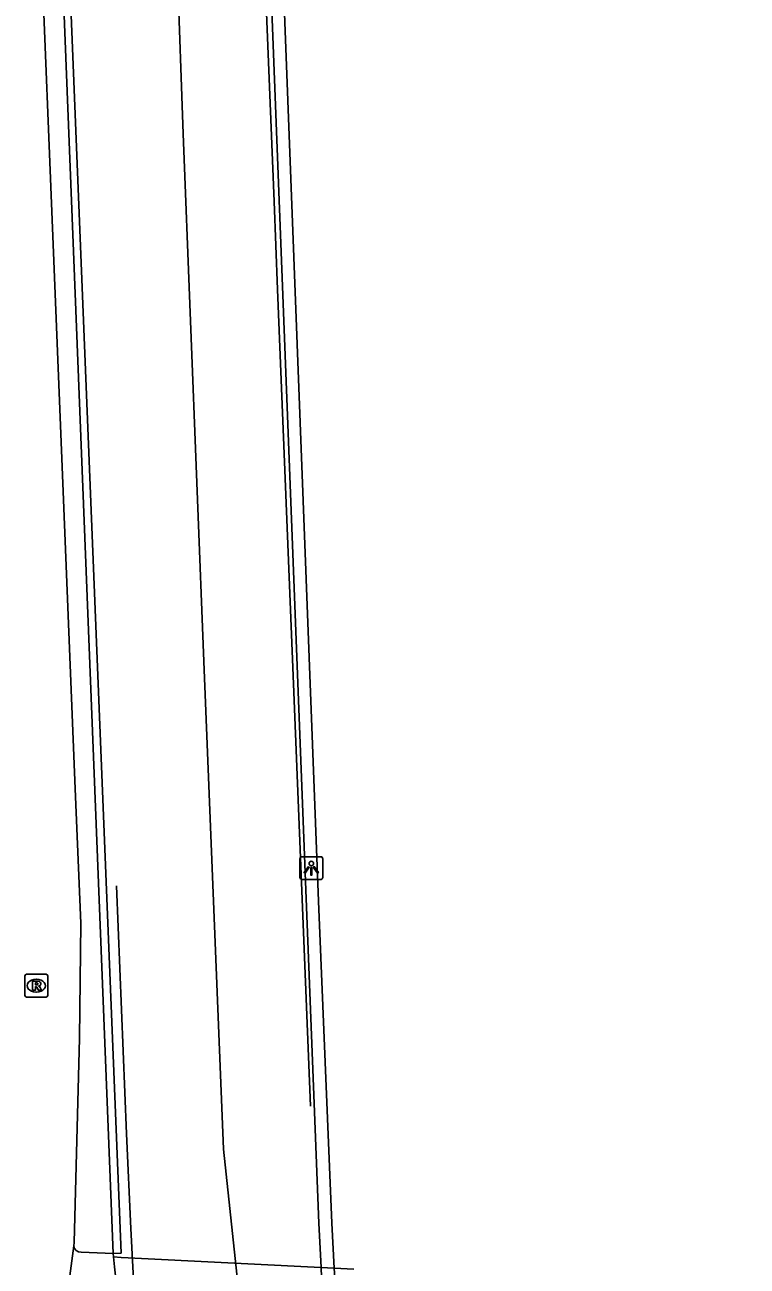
# Model space of a CAD drawing. Extents: x 158352 to 159489, y 383828 to 384597.
# Drawn here: x 159250.2 to 159281.7, y 384029.5 to 384083.6 of the extents above; entities that cross this region are included whole.
import ezdxf

# ---------------------------------------------------------------- set-up
doc = ezdxf.new("R2010")
doc.units = 0
for name, color, linetype in [('IMGEO_Dek', 7, 'Continuous'), ('IMGEO_Lichtpunt', 7, 'Continuous'), ('IMGEO_Lijnafwatering', 7, 'Continuous'), ('IMGEO_Muur', 7, 'Continuous'), ('IMGEO_Rijbaan_regionaal_gesloten', 7, 'Continuous'), ('IMGEO_Rioolput', 7, 'Continuous'), ('IMGEO_Voetpad_open', 7, 'Continuous')]:
    doc.layers.add(name, color=color, linetype=linetype)

msp = doc.modelspace()

# ---------------------------------------------------------------- linework, layer by layer
at = {"layer": 'IMGEO_Dek'}
msp.add_lwpolyline([(159264.521, 384029.334), (159263.668, 384029.377), (159254.673, 384029.828), (159254.381, 384029.843), (159254.042, 384029.86), (159254.079, 384029.427), (159254.291, 384027.578), (159254.378, 384026.818), (159254.654, 384024.41), (159254.994, 384021.442), (159255.434, 384017.607), (159256.416, 384009.038), (159256.486, 384008.431), (159256.539, 384007.96)], dxfattribs=at)
at = {"layer": 'IMGEO_Lichtpunt'}
for p, q in [((159263.071, 384047.332), (159262.263, 384047.332)), ((159263.071, 384047.332), (159262.263, 384047.332)), ((159262.169, 384047.237), (159262.169, 384046.43)), ((159262.169, 384047.237), (159262.169, 384046.43)), ((159263.165, 384046.43), (159263.165, 384047.237)), ((159263.165, 384046.43), (159263.165, 384047.237)), ((159262.263, 384046.336), (159263.071, 384046.336)), ((159262.263, 384046.336), (159263.071, 384046.336))]:
    msp.add_line(p, q, dxfattribs=at)
for points in [[(159262.543, 384046.901), (159262.582, 384046.873), (159262.394, 384046.611), (159262.356, 384046.638), (159262.543, 384046.901)], [(159262.645, 384046.853), (159262.692, 384046.853), (159262.692, 384046.531), (159262.645, 384046.531), (159262.645, 384046.853)], [(159262.755, 384046.873), (159262.793, 384046.9), (159262.98, 384046.638), (159262.941, 384046.61), (159262.755, 384046.873)]]:
    msp.add_lwpolyline(points, dxfattribs=at)
msp.add_circle((159262.668, 384047.035), 0.0994, dxfattribs=at)
for centre, start, end in [((159262.263, 384047.237), 90, 180), ((159262.263, 384047.237), 90, 180), ((159263.071, 384047.237), 0, 90), ((159263.071, 384047.237), 0, 90), ((159262.263, 384046.43), 180, 270), ((159262.263, 384046.43), 180, 270), ((159263.071, 384046.43), 270, 0), ((159263.071, 384046.43), 270, 360)]:
    msp.add_arc(centre, 0.0946, start, end, dxfattribs=at)
at = {"layer": 'IMGEO_Lijnafwatering'}
for points in [[(159260.276, 384095.915), (159260.336, 384093.469), (159261.041, 384075.93)], [(159261.041, 384075.93), (159261.196, 384072.085), (159261.845, 384055.946)], [(159261.845, 384055.946), (159262.63, 384036.438)], [(159254.174, 384046.066), (159254.61, 384035.239), (159254.797, 384031.11), (159255.062, 384026.086)]]:
    msp.add_lwpolyline(points, dxfattribs=at)
at = {"layer": 'IMGEO_Muur'}
for points in [[(159251.709, 384095.96), (159254.373, 384030.031), (159254.028, 384030.017)], [(159254.028, 384030.017), (159251.43, 384095.453)]]:
    msp.add_lwpolyline(points, dxfattribs=at)
at = {"layer": 'IMGEO_Rijbaan_regionaal_gesloten'}
for points in [[(159281.68, 384189.635), (159276.714, 384180.808), (159273.22, 384173.893), (159271.418, 384169.994), (159268.255, 384162.454), (159265.459, 384154.913), (159263.105, 384147.3), (159260.972, 384139.575), (159259.133, 384130.895), (159257.956, 384123.759), (159257.036, 384115.814), (159256.668, 384111.768), (159256.448, 384107.759), (159256.374, 384103.824), (159256.337, 384099.851), (159257.073, 384078.885), (159257.992, 384055.492), (159258.838, 384034.563), (159261.56, 384009.074), (159263.73, 383989.138), (159264.746, 383979.804)], [(159267.705, 383980.544), (159267.377, 383982.882), (159266.868, 383986.51), (159266.754, 383987.326), (159266.711, 383987.669), (159265.654, 383996.431), (159265.306, 384000), (159264.421, 384010.014), (159264.384, 384010.473), (159264.34, 384011.024), (159263.478, 384022.979), (159263.413, 384023.994), (159263.267, 384026.396), (159263.222, 384027.147), (159263.118, 384028.974), (159263.095, 384029.406), (159262.99, 384031.339), (159262.438, 384045.509), (159260.418, 384097.829), (159260.803, 384111.778), (159262.475, 384126.232)], [(159268.246, 383980.68), (159267.916, 383983.012), (159267.403, 383986.637), (159267.288, 383987.453), (159267.246, 383987.796), (159266.151, 383996.696), (159265.838, 384000), (159264.974, 384010.019), (159264.937, 384010.48), (159264.893, 384011.032), (159264.045, 384022.997), (159263.984, 384023.967), (159263.839, 384026.369), (159263.796, 384027.12), (159263.691, 384028.945), (159263.668, 384029.377), (159263.561, 384031.337), (159262.976, 384045.396), (159260.971, 384097.827)], [(159252.307, 384030.347), (159252.325, 384030.486), (159252.551, 384039.41), (159252.608, 384044.429), (159252.361, 384050.297), (159251.742, 384065.792), (159250.538, 384095.627)], [(159251.922, 384027.415), (159252.307, 384030.347)], [(159254.028, 384030.017), (159254.042, 384029.86), (159254.079, 384029.427), (159254.291, 384027.578)]]:
    msp.add_lwpolyline(points, dxfattribs=at)
at = {"layer": 'IMGEO_Rioolput'}
for p, q in [((159250.172, 384041.275), (159250.172, 384042.127)), ((159250.247, 384042.201), (159251.099, 384042.201)), ((159250.66, 384041.981), (159250.685, 384041.981)), ((159251.173, 384042.127), (159251.173, 384041.275)), ((159250.683, 384041.421), (159250.658, 384041.421)), ((159251.099, 384041.201), (159250.247, 384041.201))]:
    msp.add_line(p, q, dxfattribs=at)
for points in [[(159250.172, 384041.275), (159250.172, 384042.127)], [(159250.247, 384042.201), (159251.099, 384042.201)], [(159250.761, 384041.899), (159250.509, 384041.901), (159250.509, 384041.501)], [(159251.173, 384042.127), (159251.173, 384041.275)], [(159250.509, 384041.501), (159250.633, 384041.501), (159250.633, 384041.663), (159250.644, 384041.663)], [(159250.687, 384041.82), (159250.633, 384041.82), (159250.633, 384041.739)], [(159250.633, 384041.739), (159250.685, 384041.739)], [(159250.691, 384041.634), (159250.762, 384041.501), (159250.902, 384041.501), (159250.837, 384041.627)], [(159251.099, 384041.201), (159250.247, 384041.201)]]:
    msp.add_lwpolyline(points, dxfattribs=at)
for centre, radius, start, end in [((159250.249, 384042.125), 0.0765, 91.552, 178.448), ((159250.249, 384042.125), 0.0765, 91.552, 178.448), ((159250.76, 384041.789), 0.109, 350.3612, 89.416), ((159251.097, 384042.125), 0.0765, 1.552, 88.448), ((159251.097, 384042.125), 0.0765, 1.552, 88.448), ((159250.643, 384041.61), 0.0533, 26.0293, 88.6989), ((159250.669, 384041.928), 0.19, 274.7715, 282.9687), ((159250.693, 384041.724), 0.0964, 77.0061, 93.1865), ((159250.707, 384041.781), 0.0378, 276.6634, 79.6772), ((159250.758, 384041.789), 0.112, 277.5842, 350.9817), ((159250.742, 384041.574), 0.108, 29.5134, 73.7905), ((159250.249, 384041.277), 0.0765, 181.552, 268.448), ((159250.249, 384041.277), 0.0765, 181.552, 268.448), ((159251.097, 384041.277), 0.0765, 271.552, 358.448), ((159251.097, 384041.277), 0.0765, 271.552, 358.448)]:
    msp.add_arc(centre, radius, start, end, dxfattribs=at)
for centre, major_axis, ratio, start_param, end_param in [((159250.659, 384041.701), (-0.387, 0.002), 0.722429, 4.712389, 7.853982), ((159250.684, 384041.701), (-0.39, 0.002), 0.717154, 1.570796, 4.712389)]:
    msp.add_ellipse(centre, major_axis=major_axis, ratio=ratio, start_param=start_param, end_param=end_param, dxfattribs=at)
at = {"layer": 'IMGEO_Voetpad_open'}
msp.add_lwpolyline([(159252.634, 384030.073), (159254.028, 384030.017)], dxfattribs=at)
msp.add_arc((159252.611, 384030.377), 0.305, 185.6626, 274.4167, dxfattribs=at)

doc.saveas('drawing.dxf')
